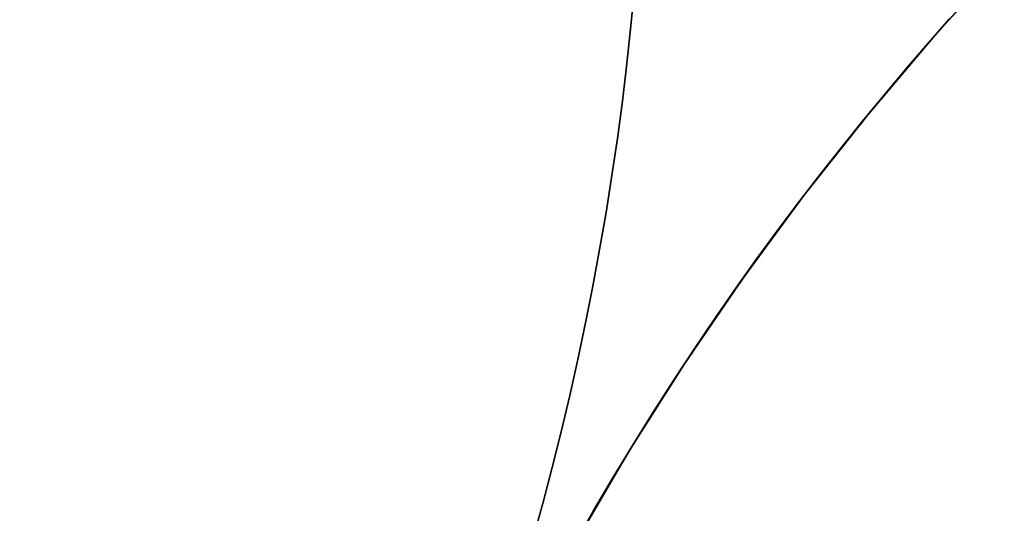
# Model space of a CAD drawing. Extents: x -3378 to 3007, y -425 to 173.
# Tile 352 of 396: x 2264.41 to 2269.35, y 23.1 to 25.57. Entities that reach past the tile are written whole.
import ezdxf

# ---------------------------------------------------------------- set-up
doc = ezdxf.new("R2010")
doc.units = 0
doc.layers.add('PREDEFINITO', color=7, linetype='CONTINUOUS')

msp = doc.modelspace()

# ---------------------------------------------------------------- linework, layer by layer
at = {"layer": 'PREDEFINITO'}
for p, q in [((2269.3463, 25.8752, 2295), (2268.9979, 25.4921, 2295)), ((2269.3463, 25.8752, 1820.0006), (2268.9979, 25.4921, 1820.0006)), ((2269.3463, 25.8752, 2057.5021), (2268.9979, 25.4921, 2057.5021)), ((2269.1536, 25.6666, 1345.8771), (2268.9871, 25.4797, 1345.7946)), ((2269.072, 25.5758, 1844.2118), (2268.9649, 25.4544, 1844.329)), ((2268.9649, 25.4544, 1831.5056), (2269.072, 25.5758, 1831.6228)), ((2269.072, 25.5758, 2268.2949), (2268.9649, 25.4544, 2268.4121)), ((2268.9649, 25.4544, 2255.5886), (2269.072, 25.5758, 2255.7058)), ((2269.072, 25.5758, 1420.1287), (2268.9649, 25.4544, 1420.2459)), ((2268.9649, 25.4544, 1407.4225), (2269.072, 25.5758, 1407.5397)), ((2268.9979, 25.4921, 2295), (2268.663, 25.0971, 2295)), ((2268.9979, 25.4921, 1820.0006), (2268.663, 25.0971, 1820.0006)), ((2268.9979, 25.4921, 2057.5021), (2268.663, 25.0971, 2057.5021)), ((2268.9871, 25.4797, 1345.7946), (2268.8262, 25.293, 1345.7173)), ((2268.9649, 25.4544, 1844.329), (2268.8575, 25.3298, 1844.4426)), ((2268.8575, 25.3298, 1831.392), (2268.9649, 25.4544, 1831.5056)), ((2268.9649, 25.4544, 2268.4121), (2268.8575, 25.3298, 2268.5257)), ((2268.8575, 25.3298, 2255.475), (2268.9649, 25.4544, 2255.5886)), ((2268.9649, 25.4544, 1420.2459), (2268.8575, 25.3298, 1420.3595)), ((2268.8575, 25.3298, 1407.3089), (2268.9649, 25.4544, 1407.4225)), ((2268.8575, 25.3298, 1844.4426), (2268.7499, 25.2022, 1844.5526)), ((2268.7499, 25.2022, 1831.282), (2268.8575, 25.3298, 1831.392)), ((2268.8575, 25.3298, 2268.5257), (2268.7499, 25.2022, 2268.6356)), ((2268.7499, 25.2022, 2255.3651), (2268.8575, 25.3298, 2255.475)), ((2268.8575, 25.3298, 1420.3595), (2268.7499, 25.2022, 1420.4695)), ((2268.7499, 25.2022, 1407.1989), (2268.8575, 25.3298, 1407.3089)), ((2268.8262, 25.293, 1345.7173), (2268.6677, 25.1028, 1345.6436)), ((2268.7499, 25.2022, 1844.5526), (2268.6421, 25.0715, 1844.6589)), ((2268.6421, 25.0715, 1831.1757), (2268.7499, 25.2022, 1831.282)), ((2268.7499, 25.2022, 2268.6356), (2268.6421, 25.0715, 2268.7419)), ((2268.6421, 25.0715, 2255.2588), (2268.7499, 25.2022, 2255.3651)), ((2268.7499, 25.2022, 1420.4695), (2268.6421, 25.0715, 1420.5758)), ((2268.6421, 25.0715, 1407.0926), (2268.7499, 25.2022, 1407.1989)), ((2268.663, 25.0971, 2295), (2268.3419, 24.6909, 2295)), ((2268.663, 25.0971, 1820.0006), (2268.3419, 24.6909, 1820.0006)), ((2268.663, 25.0971, 2057.5021), (2268.3419, 24.6909, 2057.5021)), ((2268.6677, 25.1028, 1345.6436), (2268.5117, 24.9093, 1345.5735)), ((2268.6421, 25.0715, 1844.6589), (2268.5344, 24.9378, 1844.7613)), ((2268.5344, 24.9378, 1831.0732), (2268.6421, 25.0715, 1831.1757)), ((2268.6421, 25.0715, 2268.7419), (2268.5344, 24.9378, 2268.8444)), ((2268.5344, 24.9378, 2255.1563), (2268.6421, 25.0715, 2255.2588)), ((2268.6421, 25.0715, 1420.5758), (2268.5344, 24.9378, 1420.6783)), ((2268.5344, 24.9378, 1406.9902), (2268.6421, 25.0715, 1407.0926)), ((2268.5344, 24.9378, 1844.7613), (2268.4268, 24.8012, 1844.8599)), ((2268.4268, 24.8012, 1830.9747), (2268.5344, 24.9378, 1831.0732)), ((2268.5344, 24.9378, 2268.8444), (2268.4268, 24.8012, 2268.943)), ((2268.4268, 24.8012, 2255.0577), (2268.5344, 24.9378, 2255.1563)), ((2268.5344, 24.9378, 1420.6783), (2268.4268, 24.8012, 1420.7768)), ((2268.4268, 24.8012, 1406.8916), (2268.5344, 24.9378, 1406.9902)), ((2268.5117, 24.9093, 1345.5735), (2268.3583, 24.7123, 1345.5071)), ((2268.4268, 24.8012, 1844.8599), (2268.3196, 24.6615, 1844.9545)), ((2268.3196, 24.6615, 1830.88), (2268.4268, 24.8012, 1830.9747)), ((2268.4268, 24.8012, 2268.943), (2268.3196, 24.6615, 2269.0376)), ((2268.3196, 24.6615, 2254.9631), (2268.4268, 24.8012, 2255.0577)), ((2268.4268, 24.8012, 1420.7768), (2268.3196, 24.6615, 1420.8714)), ((2268.3196, 24.6615, 1406.797), (2268.4268, 24.8012, 1406.8916)), ((2268.3419, 24.6909, 2295), (2268.035, 24.2738, 2295)), ((2268.3419, 24.6909, 1820.0006), (2268.035, 24.2738, 1820.0006)), ((2268.3419, 24.6909, 2057.5021), (2268.035, 24.2738, 2057.5021)), ((2268.3583, 24.7123, 1345.5071), (2268.2105, 24.516, 1345.4457)), ((2268.3196, 24.6615, 1844.9545), (2268.2127, 24.519, 1845.0451)), ((2268.2127, 24.519, 1830.7894), (2268.3196, 24.6615, 1830.88)), ((2268.3196, 24.6615, 2269.0376), (2268.2127, 24.519, 2269.1282)), ((2268.2127, 24.519, 2254.8725), (2268.3196, 24.6615, 2254.9631)), ((2268.3196, 24.6615, 1420.8714), (2268.2127, 24.519, 1420.9621)), ((2268.2127, 24.519, 1406.7064), (2268.3196, 24.6615, 1406.797)), ((2268.2105, 24.516, 1345.4457), (2268.0654, 24.3165, 1345.3879)), ((2268.2127, 24.519, 1845.0451), (2268.1064, 24.3735, 1845.1317)), ((2268.1064, 24.3735, 1830.7029), (2268.2127, 24.519, 1830.7894)), ((2268.2127, 24.519, 2269.1282), (2268.1064, 24.3735, 2269.2147)), ((2268.1064, 24.3735, 2254.786), (2268.2127, 24.519, 2254.8725)), ((2268.2127, 24.519, 1420.9621), (2268.1064, 24.3735, 1421.0486)), ((2268.1064, 24.3735, 1406.6198), (2268.2127, 24.519, 1406.7064)), ((2268.1064, 24.3735, 1845.1317), (2268.0007, 24.2252, 1845.2141)), ((2268.0007, 24.2252, 1830.6205), (2268.1064, 24.3735, 1830.7029)), ((2268.1064, 24.3735, 2269.2147), (2268.0007, 24.2252, 2269.2972)), ((2268.0007, 24.2252, 2254.7036), (2268.1064, 24.3735, 2254.786)), ((2268.1064, 24.3735, 1421.0486), (2268.0007, 24.2252, 1421.131)), ((2268.0007, 24.2252, 1406.5374), (2268.1064, 24.3735, 1406.6198)), ((2268.0654, 24.3165, 1345.3879), (2267.9232, 24.114, 1345.334)), ((2268.035, 24.2738, 2295), (2267.7427, 23.8464, 2295)), ((2268.035, 24.2738, 1820.0006), (2267.7427, 23.8464, 1820.0006)), ((2268.035, 24.2738, 2057.5021), (2267.7427, 23.8464, 2057.5021)), ((2268.0007, 24.2252, 1845.2141), (2267.8956, 24.074, 1845.2923)), ((2267.8956, 24.074, 1830.5423), (2268.0007, 24.2252, 1830.6205)), ((2268.0007, 24.2252, 2269.2972), (2267.8956, 24.074, 2269.3754)), ((2267.8956, 24.074, 2254.6253), (2268.0007, 24.2252, 2254.7036)), ((2268.0007, 24.2252, 1421.131), (2267.8956, 24.074, 1421.2092)), ((2267.8956, 24.074, 1406.4592), (2268.0007, 24.2252, 1406.5374)), ((2267.9232, 24.114, 1345.334), (2267.7838, 23.9085, 1345.2839)), ((2267.8956, 24.074, 1845.2923), (2267.7913, 23.9197, 1845.3664)), ((2267.7913, 23.9197, 1830.4682), (2267.8956, 24.074, 1830.5423)), ((2267.8956, 24.074, 2269.3754), (2267.7913, 23.9197, 2269.4494)), ((2267.7913, 23.9197, 2254.5513), (2267.8956, 24.074, 2254.6253)), ((2267.8956, 24.074, 1421.2092), (2267.7913, 23.9197, 1421.2833)), ((2267.7913, 23.9197, 1406.3851), (2267.8956, 24.074, 1406.4592)), ((2267.7838, 23.9085, 1345.2839), (2267.65, 23.7039, 1345.2385)), ((2267.7913, 23.9197, 1845.3664), (2267.688, 23.7628, 1845.436)), ((2267.688, 23.7628, 1830.3986), (2267.7913, 23.9197, 1830.4682)), ((2267.7913, 23.9197, 2269.4494), (2267.688, 23.7628, 2269.5191)), ((2267.688, 23.7628, 2254.4816), (2267.7913, 23.9197, 2254.5513)), ((2267.7913, 23.9197, 1421.2833), (2267.688, 23.7628, 1421.3529)), ((2267.688, 23.7628, 1406.3155), (2267.7913, 23.9197, 1406.3851)), ((2267.7427, 23.8464, 2295), (2267.4653, 23.4091, 2295)), ((2267.7427, 23.8464, 1820.0006), (2267.4653, 23.4091, 1820.0006)), ((2267.7427, 23.8464, 2057.5021), (2267.4653, 23.4091, 2057.5021)), ((2267.688, 23.7628, 1845.436), (2267.586, 23.6034, 1845.5011)), ((2267.586, 23.6034, 1830.3334), (2267.688, 23.7628, 1830.3986)), ((2267.688, 23.7628, 2269.5191), (2267.586, 23.6034, 2269.5842)), ((2267.586, 23.6034, 2254.4165), (2267.688, 23.7628, 2254.4816)), ((2267.688, 23.7628, 1421.3529), (2267.586, 23.6034, 1421.4181)), ((2267.586, 23.6034, 1406.2504), (2267.688, 23.7628, 1406.3155)), ((2267.65, 23.7039, 1345.2385), (2267.5191, 23.4966, 1345.1969)), ((2267.586, 23.6034, 1845.5011), (2267.4851, 23.4415, 1845.5618)), ((2267.4851, 23.4415, 1830.2728), (2267.586, 23.6034, 1830.3334)), ((2267.586, 23.6034, 2269.5842), (2267.4851, 23.4415, 2269.6448)), ((2267.4851, 23.4415, 2254.3559), (2267.586, 23.6034, 2254.4165)), ((2267.586, 23.6034, 1421.4181), (2267.4851, 23.4415, 1421.4787)), ((2267.4851, 23.4415, 1406.1897), (2267.586, 23.6034, 1406.2504)), ((2267.5191, 23.4966, 1345.1969), (2267.3913, 23.2866, 1345.1592)), ((2267.4653, 23.4091, 2295), (2267.2032, 22.9626, 2295)), ((2267.4653, 23.4091, 1820.0006), (2267.2032, 22.9626, 1820.0006)), ((2267.4653, 23.4091, 2057.5021), (2267.2032, 22.9626, 2057.5021)), ((2267.4851, 23.4415, 1845.5618), (2267.3857, 23.2771, 1845.6178)), ((2267.3857, 23.2771, 1830.2168), (2267.4851, 23.4415, 1830.2728)), ((2267.4851, 23.4415, 2269.6448), (2267.3857, 23.2771, 2269.7009)), ((2267.3857, 23.2771, 2254.2999), (2267.4851, 23.4415, 2254.3559)), ((2267.4851, 23.4415, 1421.4787), (2267.3857, 23.2771, 1421.5347)), ((2267.3857, 23.2771, 1406.1337), (2267.4851, 23.4415, 1406.1897)), ((2267.3913, 23.2866, 1345.1592), (2267.2667, 23.0741, 1345.1254)), ((2267.3857, 23.2771, 1845.6178), (2267.2876, 23.1104, 1845.6692)), ((2267.2876, 23.1104, 1830.1654), (2267.3857, 23.2771, 1830.2168)), ((2267.3857, 23.2771, 2269.7009), (2267.2876, 23.1104, 2269.7523)), ((2267.2876, 23.1104, 2254.2485), (2267.3857, 23.2771, 2254.2999)), ((2267.3857, 23.2771, 1421.5347), (2267.2876, 23.1104, 1421.5861)), ((2267.2876, 23.1104, 1406.0823), (2267.3857, 23.2771, 1406.1337)), ((2267.2876, 23.1104, 1845.6692), (2267.1911, 22.9412, 1845.7159)), ((2267.1911, 22.9412, 1830.1187), (2267.2876, 23.1104, 1830.1654)), ((2267.2876, 23.1104, 2269.7523), (2267.1911, 22.9412, 2269.799)), ((2267.1911, 22.9412, 2254.2017), (2267.2876, 23.1104, 2254.2485)), ((2267.2876, 23.1104, 1421.5861), (2267.1911, 22.9412, 1421.6328)), ((2267.1911, 22.9412, 1406.0356), (2267.2876, 23.1104, 1406.0823))]:
    msp.add_line(p, q, dxfattribs=at)
for centre in [(2252.552, 27.0743, 1255), (2252.552, 27.0743, 1235), (2252.552, 27.0743, 1245), (2252.552, 27.0743, 3155), (2252.552, 27.0743, 3175), (2252.552, 27.0743, 3165)]:
    msp.add_circle(centre, 15, dxfattribs=at)
at = {"layer": 'PREDEFINITO', "extrusion": (0, 0, -1)}
for centre in [(-2252.552, 27.0743, -3155), (-2252.552, 27.0743, -1255), (-2252.552, 27.0743, -2205)]:
    msp.add_circle(centre, 15, dxfattribs=at)

doc.saveas('drawing.dxf')
